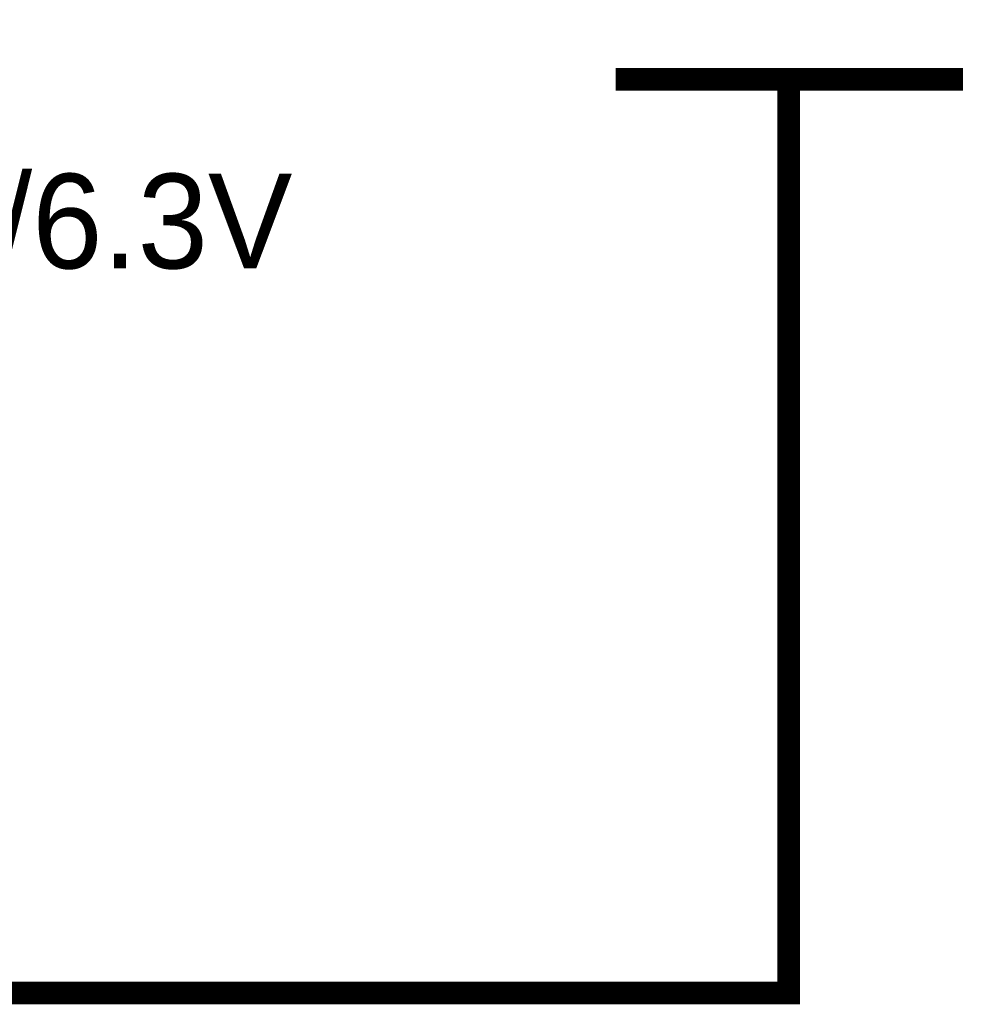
# Model space of a CAD drawing. Header units: inches. Extents: x 0 to 292, y 0 to 193.
# Tile 258 of 270: x 255 to 267, y 129 to 142. Entities that reach past the tile are written whole.
import ezdxf

# ---------------------------------------------------------------- set-up
doc = ezdxf.new("R2010")
doc.units = ezdxf.units.IN
doc.layers.add('Sheet', color=255, linetype='Continuous')

msp = doc.modelspace()

# ---------------------------------------------------------------- linework, layer by layer
at = {"layer": 'Sheet'}
for points in [[(39.162, 149.516, 0.3, 0.3, 0), (47.287, 149.516, 0.3, 0.3, 0), (47.287, 129.538, 0.3, 0.3, 0), (53.892, 129.538, 0.3, 0.3, 0), (74.467, 129.538, 0.3, 0.3, 0), (90.034, 129.538, 0.3, 0.3, 0), (138.958, 129.538, 0.3, 0.3, 0), (164.345, 129.538, 0.3, 0.3, 0), (184.901, 129.538, 0.3, 0.3, 0), (201.657, 129.538, 0.3, 0.3, 0), (223.245, 129.538, 0.3, 0.3, 0), (248.281, 129.538, 0.3, 0.3, 0), (264.881, 129.538, 0.3, 0.3, 0), (264.881, 138.523, 0.3, 0.3, 0)], [(267.18, 141.583, 0.3, 0.3, 0), (262.602, 141.583, 0.3, 0.3, 0)], [(264.881, 141.077, 0.3, 0.3, 0), (264.881, 141.583, 0.3, 0.3, 0)], [(264.881, 141.077, 0.3, 0.3, 0), (264.881, 138.523, 0.3, 0.3, 0)]]:
    msp.add_lwpolyline(points, format="xyseb", dxfattribs=at)

# ---------------------------------------------------------------- texts
msp.add_text('47uF/6.3V', height=1.2474, dxfattribs=at).set_placement((250.639, 139.089))

doc.saveas('drawing.dxf')
